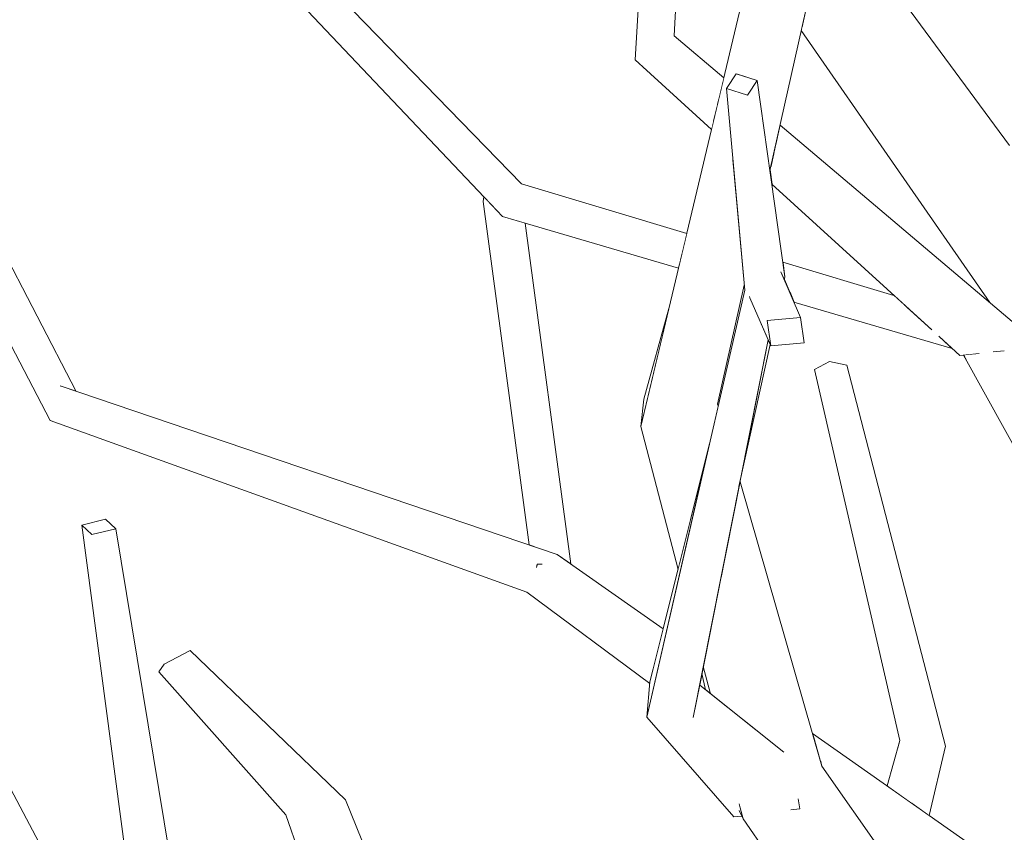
# Model space of a CAD drawing. Extents: x -289599 to -184549, y 66678 to 295474.
# Tile 402 of 656: x -261669 to -261555, y 71811 to 71905. Entities that reach past the tile are written whole.
import ezdxf

# ---------------------------------------------------------------- set-up
doc = ezdxf.new("R2010")
doc.units = 0
doc.header["$MEASUREMENT"] = 0
doc.linetypes.add('Wipeout_Contour', pattern=[1000, 0, -1000])
doc.layers.add('arch drzewa', color=8, linetype='Continuous')
doc.layers.add('arch drzewa_Nr_Pióra__4', color=8, linetype='Continuous', lineweight=9)

msp = doc.modelspace()

# ---------------------------------------------------------------- wipeouts: each hides what was drawn before it
at = {"color": 254, "linetype": 'Wipeout_Contour', "lineweight": 0, "ltscale": 1274087.340409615}
msp.add_wipeout([(-261594.46, 71900.89), (-261587.8, 71895.85), (-261587.19, 71898.39), (-261592.94, 71903.25)], dxfattribs=at).dxf.layer = 'arch drzewa'
at = {"color": 254, "linetype": 'Wipeout_Contour', "lineweight": 0, "ltscale": 1592501.082691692}
msp.add_wipeout([(-261567.49, 71873.19), (-261580.36, 71877.04), (-261580.12, 71875.34), (-261580.12, 71875.32), (-261566.17, 71871.99)], dxfattribs=at).dxf.layer = 'arch drzewa'
at = {"color": 254, "linetype": 'Wipeout_Contour', "lineweight": 0, "ltscale": 955529.781943}
msp.add_wipeout([(-261584.83, 71874.37), (-261584.88, 71874.13), (-261584.8, 71874.11)], dxfattribs=at).dxf.layer = 'arch drzewa'
at = {"color": 254, "linetype": 'Wipeout_Contour', "lineweight": 0, "ltscale": 1274067.003351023}
msp.add_wipeout([(-261606.5, 71843.22), (-261610, 71838.86), (-261595.28, 71830.4), (-261594.22, 71834.61)], dxfattribs=at).dxf.layer = 'arch drzewa'
at = {"color": 254, "linetype": 'Wipeout_Contour', "lineweight": 0, "ltscale": 955752.663719}
msp.add_wipeout([(-261658.06, 71794), (-261682.03, 71839.13), (-261684.37, 71836.16)], dxfattribs=at).dxf.layer = 'arch drzewa'
at = {"color": 254, "linetype": 'Wipeout_Contour', "lineweight": 0, "ltscale": 955509.361306}
msp.add_wipeout([(-261589.73, 71829.42), (-261589.99, 71828.08), (-261589.33, 71827.55)], dxfattribs=at).dxf.layer = 'arch drzewa'
at = {"color": 254, "linetype": 'Wipeout_Contour', "lineweight": 0, "ltscale": 955442.544114}
msp.add_wipeout([(-261556.38, 71808.06), (-261576.93, 71822.48), (-261576.02, 71819.35)], dxfattribs=at).dxf.layer = 'arch drzewa'
at = {"color": 254, "linetype": 'Wipeout_Contour', "lineweight": 0, "ltscale": 2548191.673665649}
msp.add_wipeout([(-261635.85, 71813.93), (-261610.66, 71761.42), (-261610.2, 71763.37), (-261611.54, 71766.69), (-261625.75, 71793.47), (-261624.31, 71794.08), (-261622.8, 71794.53), (-261631.01, 71814.82)], dxfattribs=at).dxf.layer = 'arch drzewa'

# ---------------------------------------------------------------- next in the draw order: wipeouts: each hides what was drawn before it
at = {"color": 254, "linetype": 'Wipeout_Contour', "lineweight": 0, "ltscale": 955579.691193}
msp.add_wipeout([(-261592.38, 71913.7), (-261593.06, 71914.34), (-261592.94, 71903.25)], dxfattribs=at).dxf.layer = 'arch drzewa'
at = {"color": 254, "linetype": 'Wipeout_Contour', "lineweight": 0, "ltscale": 955562.536729}
msp.add_wipeout([(-261587.8, 71895.85), (-261594.46, 71900.89), (-261587.93, 71895.29)], dxfattribs=at).dxf.layer = 'arch drzewa'
at = {"color": 254, "linetype": 'Wipeout_Contour', "lineweight": 0, "ltscale": 2547793.474620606}
msp.add_wipeout([(-261557.01, 71867.33), (-261557.29, 71867.22), (-261525.1, 71820.83), (-261552.97, 71868.84), (-261554.28, 71868.35), (-261553.96, 71867.78), (-261554.72, 71866.78), (-261555.85, 71866.66)], dxfattribs=at).dxf.layer = 'arch drzewa'
at = {"color": 254, "linetype": 'Wipeout_Contour', "lineweight": 0, "ltscale": 955690.372898}
msp.add_wipeout([(-261606.5, 71843.22), (-261664.03, 71862.71), (-261665.2, 71858.73)], dxfattribs=at).dxf.layer = 'arch drzewa'
at = {"color": 254, "linetype": 'Wipeout_Contour', "lineweight": 0, "ltscale": 955574.66511}
msp.add_wipeout([(-261608.8, 71842.07), (-261608.85, 71841.83), (-261608.43, 71842.07)], dxfattribs=at).dxf.layer = 'arch drzewa'
at = {"color": 254, "linetype": 'Wipeout_Contour', "lineweight": 0, "ltscale": 1274053.429170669}
msp.add_wipeout([(-261610, 71838.86), (-261595.78, 71828.28), (-261595.77, 71828.46), (-261595.28, 71830.4)], dxfattribs=at).dxf.layer = 'arch drzewa'
at = {"color": 254, "linetype": 'Wipeout_Contour', "lineweight": 0, "ltscale": 955762.829334}
msp.add_wipeout([(-261661.76, 71795.41), (-261684.37, 71836.16), (-261688.94, 71836.95)], dxfattribs=at).dxf.layer = 'arch drzewa'
at = {"color": 254, "linetype": 'Wipeout_Contour', "lineweight": 0, "ltscale": 955665.196402}
msp.add_wipeout([(-261631.01, 71814.82), (-261648.98, 71832.08), (-261652.02, 71830.52)], dxfattribs=at).dxf.layer = 'arch drzewa'
at = {"color": 254, "linetype": 'Wipeout_Contour', "lineweight": 0, "ltscale": 1592388.375168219}
msp.add_wipeout([(-261576.02, 71819.35), (-261575.84, 71818.72), (-261568.14, 71807.72), (-261562.5, 71803.53), (-261556.38, 71808.06)], dxfattribs=at).dxf.layer = 'arch drzewa'
at = {"color": 254, "linetype": 'Wipeout_Contour', "lineweight": 0, "ltscale": 1592578.880892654}
msp.add_wipeout([(-261635.85, 71813.93), (-261615.62, 71761.09), (-261613.21, 71758.79), (-261611.58, 71757.58), (-261610.66, 71761.42)], dxfattribs=at).dxf.layer = 'arch drzewa'

# ---------------------------------------------------------------- next in the draw order: wipeouts: each hides what was drawn before it
at = {"color": 254, "linetype": 'Wipeout_Contour', "lineweight": 0, "ltscale": 1274091.110259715}
msp.add_wipeout([(-261594.46, 71900.89), (-261597.47, 71900.47), (-261588.4, 71893.32), (-261587.93, 71895.29)], dxfattribs=at).dxf.layer = 'arch drzewa'
at = {"color": 254, "linetype": 'Wipeout_Contour', "lineweight": 0, "ltscale": 955808.458154}
msp.add_wipeout([(-261664.03, 71862.71), (-261683.62, 71899.45), (-261685.46, 71897.52)], dxfattribs=at).dxf.layer = 'arch drzewa'
at = {"color": 254, "linetype": 'Wipeout_Contour', "lineweight": 0, "ltscale": 955364.015069}
msp.add_wipeout([(-261557.29, 71867.22), (-261530.16, 71820.52), (-261525.1, 71820.83)], dxfattribs=at).dxf.layer = 'arch drzewa'
at = {"color": 254, "linetype": 'Wipeout_Contour', "lineweight": 0, "ltscale": 955574.512356}
msp.add_wipeout([(-261608.84, 71842.3), (-261608.8, 71842.07), (-261608.43, 71842.07)], dxfattribs=at).dxf.layer = 'arch drzewa'
at = {"color": 254, "linetype": 'Wipeout_Contour', "lineweight": 0, "ltscale": 2867140.536306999}
msp.add_wipeout([(-261661.76, 71795.41), (-261688.94, 71836.95), (-261667.36, 71792.46), (-261665.12, 71793.64), (-261665.24, 71795.41), (-261665.28, 71795.52), (-261663.53, 71794.56), (-261663.48, 71794.57), (-261663.85, 71794.31)], dxfattribs=at).dxf.layer = 'arch drzewa'
at = {"color": 254, "linetype": 'Wipeout_Contour', "lineweight": 0, "ltscale": 2547821.03005068}
msp.add_wipeout([(-261584.97, 71812.62), (-261502.84, 71714.54), (-261575.84, 71818.72), (-261579.13, 71816.52), (-261578.55, 71814.75), (-261578.4, 71813.76), (-261579.27, 71813.66), (-261582.85, 71814.04)], dxfattribs=at).dxf.layer = 'arch drzewa'
at = {"color": 254, "linetype": 'Wipeout_Contour', "lineweight": 0, "ltscale": 1274114.736185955}
msp.add_wipeout([(-261635.85, 71813.93), (-261637.92, 71813.06), (-261616.62, 71762.05), (-261615.62, 71761.09)], dxfattribs=at).dxf.layer = 'arch drzewa'

# ---------------------------------------------------------------- next in the draw order: wipeouts: each hides what was drawn before it
at = {"color": 254, "linetype": 'Wipeout_Contour', "lineweight": 0, "ltscale": 955565.246053}
msp.add_wipeout([(-261588.4, 71893.32), (-261597.47, 71900.47), (-261588.61, 71892.41)], dxfattribs=at).dxf.layer = 'arch drzewa'
at = {"color": 254, "linetype": 'Wipeout_Contour', "lineweight": 0, "ltscale": 955781.094339}
msp.add_wipeout([(-261685.46, 71897.52), (-261665.2, 71858.73), (-261664.03, 71862.71)], dxfattribs=at).dxf.layer = 'arch drzewa'
at = {"color": 254, "linetype": 'Wipeout_Contour', "lineweight": 0, "ltscale": 1911186.737231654}
msp.add_wipeout([(-261612.83, 71882.33), (-261614.43, 71884.01), (-261609.08, 71844.1), (-261606.5, 71843.22), (-261604.93, 71842.12), (-261610.21, 71881.56)], dxfattribs=at).dxf.layer = 'arch drzewa'
at = {"color": 254, "linetype": 'Wipeout_Contour', "lineweight": 0, "ltscale": 1592370.95710501}
msp.add_wipeout([(-261557.74, 71866.47), (-261559.41, 71866.3), (-261530.16, 71820.52), (-261557.29, 71867.22), (-261557.6, 71867.16)], dxfattribs=at).dxf.layer = 'arch drzewa'
at = {"color": 254, "linetype": 'Wipeout_Contour', "lineweight": 0, "ltscale": 1274000.483070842}
msp.add_wipeout([(-261587.51, 71840.59), (-261575.84, 71818.72), (-261585.32, 71851.61), (-261585.44, 71851.06)], dxfattribs=at).dxf.layer = 'arch drzewa'
at = {"color": 254, "linetype": 'Wipeout_Contour', "lineweight": 0, "ltscale": 955648.361918}
msp.add_wipeout([(-261652.02, 71830.52), (-261635.85, 71813.93), (-261631.01, 71814.82)], dxfattribs=at).dxf.layer = 'arch drzewa'
at = {"color": 254, "linetype": 'Wipeout_Contour', "lineweight": 0, "ltscale": 1273910.829224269}
msp.add_wipeout([(-261566.83, 71821.68), (-261567.86, 71816.12), (-261565.46, 71814.44), (-261563.88, 71820.89)], dxfattribs=at).dxf.layer = 'arch drzewa'
at = {"color": 254, "linetype": 'Wipeout_Contour', "lineweight": 0, "ltscale": 955577.912149}
msp.add_wipeout([(-261616.62, 71762.05), (-261637.92, 71813.06), (-261621.73, 71766.92)], dxfattribs=at).dxf.layer = 'arch drzewa'
at = {"color": 254, "linetype": 'Wipeout_Contour', "lineweight": 0, "ltscale": 1910484.918563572}
msp.add_wipeout([(-261502.84, 71714.54), (-261584.97, 71812.62), (-261515.57, 71712.11), (-261512.56, 71713.08), (-261511.54, 71712.34), (-261510.81, 71711.27)], dxfattribs=at).dxf.layer = 'arch drzewa'

# ---------------------------------------------------------------- next in the draw order: linework, layer by layer
at = {"layer": 'arch drzewa_Nr_Pióra__4', "linetype": 'Continuous'}
for p, q in [((-261608.8, 71842.07), (-261608.87, 71841.71)), ((-261608.24, 71842.07), (-261608.8, 71842.07)), ((-261622.8, 71794.53), (-261631.01, 71814.82))]:
    msp.add_line(p, q, dxfattribs=at)

# ---------------------------------------------------------------- next in the draw order: wipeouts: each hides what was drawn before it
at = {"color": 254, "linetype": 'Wipeout_Contour', "lineweight": 0, "ltscale": 1274107.91457558}
msp.add_wipeout([(-261594.46, 71900.89), (-261592.94, 71903.25), (-261593.06, 71914.34), (-261593.93, 71915.17)], dxfattribs=at).dxf.layer = 'arch drzewa'
at = {"color": 254, "linetype": 'Wipeout_Contour', "lineweight": 0, "ltscale": 1274384.925641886}
msp.add_wipeout([(-261681.21, 71898.67), (-261683.62, 71899.45), (-261662.23, 71862.11), (-261662.19, 71862.09)], dxfattribs=at).dxf.layer = 'arch drzewa'
at = {"color": 254, "linetype": 'Wipeout_Contour', "lineweight": 0, "ltscale": 1592676.409919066}
msp.add_wipeout([(-261614.98, 71884.6), (-261615.07, 71884.07), (-261609.74, 71844.32), (-261609.08, 71844.1), (-261614.43, 71884.01)], dxfattribs=at).dxf.layer = 'arch drzewa'
at = {"color": 254, "linetype": 'Wipeout_Contour', "lineweight": 0, "ltscale": 2229457.505521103}
msp.add_wipeout([(-261580.19, 71875.01), (-261579.59, 71873.62), (-261557.29, 71867.22), (-261557.01, 71867.33), (-261563.23, 71869.31), (-261566.17, 71871.99), (-261580.12, 71875.32)], dxfattribs=at).dxf.layer = 'arch drzewa'
at = {"color": 254, "linetype": 'Wipeout_Contour', "lineweight": 0, "ltscale": 1273857.645659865}
msp.add_wipeout([(-261559.45, 71866.29), (-261534.23, 71820.67), (-261530.16, 71820.52), (-261559.41, 71866.3)], dxfattribs=at).dxf.layer = 'arch drzewa'
at = {"color": 254, "linetype": 'Wipeout_Contour', "lineweight": 0, "ltscale": 1592556.017972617}
msp.add_wipeout([(-261596.81, 71858.02), (-261591.06, 71847.23), (-261588.85, 71856.03), (-261587.85, 71860.4), (-261587.91, 71860.61)], dxfattribs=at).dxf.layer = 'arch drzewa'
at = {"color": 254, "linetype": 'Wipeout_Contour', "lineweight": 0, "ltscale": 2229470.571144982}
msp.add_wipeout([(-261589.57, 71830.23), (-261588.75, 71827.09), (-261580.3, 71820.35), (-261580.27, 71819.95), (-261579.13, 71816.52), (-261575.84, 71818.72), (-261587.51, 71840.59)], dxfattribs=at).dxf.layer = 'arch drzewa'
at = {"color": 254, "linetype": 'Wipeout_Contour', "lineweight": 0, "ltscale": 955672.475139}
msp.add_wipeout([(-261635.85, 71813.93), (-261652.02, 71830.52), (-261652.61, 71829.63)], dxfattribs=at).dxf.layer = 'arch drzewa'
at = {"color": 254, "linetype": 'Wipeout_Contour', "lineweight": 0, "ltscale": 955437.498596}
msp.add_wipeout([(-261568.27, 71816.41), (-261567.86, 71816.12), (-261566.83, 71821.68)], dxfattribs=at).dxf.layer = 'arch drzewa'
at = {"color": 254, "linetype": 'Wipeout_Contour', "lineweight": 0, "ltscale": 1273900.116056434}
msp.add_wipeout([(-261565.17, 71814.23), (-261563.43, 71813.01), (-261561.53, 71821), (-261563.88, 71820.89)], dxfattribs=at).dxf.layer = 'arch drzewa'
at = {"color": 254, "linetype": 'Wipeout_Contour', "lineweight": 0, "ltscale": 955482.995998}
msp.add_wipeout([(-261582.85, 71814.04), (-261585.42, 71814.32), (-261584.97, 71812.62)], dxfattribs=at).dxf.layer = 'arch drzewa'

# ---------------------------------------------------------------- next in the draw order: wipeouts: each hides what was drawn before it
at = {"color": 254, "linetype": 'Wipeout_Contour', "lineweight": 0, "ltscale": 955584.905418}
msp.add_wipeout([(-261593.93, 71915.17), (-261594.89, 71916.09), (-261594.46, 71900.89)], dxfattribs=at).dxf.layer = 'arch drzewa'
at = {"color": 254, "linetype": 'Wipeout_Contour', "lineweight": 0, "ltscale": 955777.717423}
msp.add_wipeout([(-261662.23, 71862.11), (-261683.62, 71899.45), (-261664.03, 71862.71)], dxfattribs=at).dxf.layer = 'arch drzewa'
at = {"color": 254, "linetype": 'Wipeout_Contour', "lineweight": 0, "ltscale": 955534.495302}
msp.add_wipeout([(-261587.91, 71860.61), (-261584.83, 71874.37), (-261586.2, 71889.5)], dxfattribs=at).dxf.layer = 'arch drzewa'
at = {"color": 254, "linetype": 'Wipeout_Contour', "lineweight": 0, "ltscale": 1274112.092217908}
msp.add_wipeout([(-261612.13, 71882.96), (-261592.01, 71878.16), (-261591.48, 71880.37), (-261610.64, 71886.11)], dxfattribs=at).dxf.layer = 'arch drzewa'
at = {"color": 254, "linetype": 'Wipeout_Contour', "lineweight": 0, "ltscale": 955490.195915}
msp.add_wipeout([(-261557.29, 71867.22), (-261579.59, 71873.62), (-261579.42, 71873.24)], dxfattribs=at).dxf.layer = 'arch drzewa'
at = {"color": 254, "linetype": 'Wipeout_Contour', "lineweight": 0, "ltscale": 955536.042093}
msp.add_wipeout([(-261596.81, 71858.02), (-261592.5, 71841.48), (-261591.06, 71847.23)], dxfattribs=at).dxf.layer = 'arch drzewa'
at = {"color": 254, "linetype": 'Wipeout_Contour', "lineweight": 0, "ltscale": 955655.064938}
msp.add_wipeout([(-261652.61, 71829.63), (-261637.92, 71813.06), (-261635.85, 71813.93)], dxfattribs=at).dxf.layer = 'arch drzewa'
at = {"color": 254, "linetype": 'Wipeout_Contour', "lineweight": 0, "ltscale": 1274011.139514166}
msp.add_wipeout([(-261589.73, 71829.42), (-261589.33, 71827.55), (-261588.75, 71827.09), (-261589.57, 71830.23)], dxfattribs=at).dxf.layer = 'arch drzewa'
at = {"color": 254, "linetype": 'Wipeout_Contour', "lineweight": 0, "ltscale": 955428.058565}
msp.add_wipeout([(-261563.88, 71820.89), (-261565.46, 71814.44), (-261565.17, 71814.23)], dxfattribs=at).dxf.layer = 'arch drzewa'
at = {"color": 254, "linetype": 'Wipeout_Contour', "lineweight": 0, "ltscale": 955485.131949}
msp.add_wipeout([(-261585.36, 71814.11), (-261585.41, 71813.54), (-261584.97, 71812.62)], dxfattribs=at).dxf.layer = 'arch drzewa'

# ---------------------------------------------------------------- next in the draw order: linework, layer by layer
at = {"layer": 'arch drzewa_Nr_Pióra__4', "linetype": 'Continuous'}
for p, q in [((-261662.19, 71862.09), (-261681.21, 71898.67)), ((-261665.2, 71858.73), (-261685.46, 71897.52)), ((-261663.98, 71862.68), (-261664.03, 71862.71)), ((-261631.01, 71814.82), (-261648.98, 71832.08)), ((-261502.84, 71714.54), (-261575.84, 71818.72)), ((-261621.73, 71766.92), (-261637.92, 71813.06))]:
    msp.add_line(p, q, dxfattribs=at)

# ---------------------------------------------------------------- next in the draw order: wipeouts: each hides what was drawn before it
at = {"color": 254, "linetype": 'Wipeout_Contour', "lineweight": 0, "ltscale": 1274116.699180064}
msp.add_wipeout([(-261597.47, 71900.47), (-261594.46, 71900.89), (-261594.89, 71916.09), (-261596.4, 71917.53)], dxfattribs=at).dxf.layer = 'arch drzewa'
at = {"color": 254, "linetype": 'Wipeout_Contour', "lineweight": 0, "ltscale": 955687.619109}
msp.add_wipeout([(-261610.64, 71886.11), (-261639.99, 71916.33), (-261642.94, 71914.62)], dxfattribs=at).dxf.layer = 'arch drzewa'
at = {"color": 254, "linetype": 'Wipeout_Contour', "lineweight": 0, "ltscale": 955574.552216}
msp.add_wipeout([(-261612.13, 71882.96), (-261592.23, 71877.25), (-261592.01, 71878.16)], dxfattribs=at).dxf.layer = 'arch drzewa'
at = {"color": 254, "linetype": 'Wipeout_Contour', "lineweight": 0, "ltscale": 1910943.261866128}
msp.add_wipeout([(-261579.42, 71873.24), (-261579.07, 71872.42), (-261560.74, 71867.05), (-261562.23, 71868.4), (-261557.6, 71867.16), (-261557.29, 71867.22)], dxfattribs=at).dxf.layer = 'arch drzewa'
at = {"color": 254, "linetype": 'Wipeout_Contour', "lineweight": 0, "ltscale": 955473.889849}
msp.add_wipeout([(-261563.88, 71820.89), (-261574.94, 71865.53), (-261576.71, 71864.62)], dxfattribs=at).dxf.layer = 'arch drzewa'
at = {"color": 254, "linetype": 'Wipeout_Contour', "lineweight": 0, "ltscale": 955706.791231}
msp.add_wipeout([(-261651.2, 71807.47), (-261657.61, 71846.19), (-261660.37, 71845.52)], dxfattribs=at).dxf.layer = 'arch drzewa'
at = {"color": 254, "linetype": 'Wipeout_Contour', "lineweight": 0, "ltscale": 1273990.603019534}
msp.add_wipeout([(-261590.74, 71824.32), (-261580.27, 71819.95), (-261580.3, 71820.35), (-261589.99, 71828.08)], dxfattribs=at).dxf.layer = 'arch drzewa'

# ---------------------------------------------------------------- next in the draw order: wipeouts: each hides what was drawn before it
at = {"color": 254, "linetype": 'Wipeout_Contour', "lineweight": 0, "ltscale": 955498.281201}
msp.add_wipeout([(-261581.15, 71890.81), (-261552.79, 71869.33), (-261580.68, 71892.9)], dxfattribs=at).dxf.layer = 'arch drzewa'
at = {"color": 254, "linetype": 'Wipeout_Contour', "lineweight": 0, "ltscale": 1274113.197443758}
msp.add_wipeout([(-261612.13, 71882.96), (-261612.83, 71882.33), (-261592.35, 71876.76), (-261592.23, 71877.25)], dxfattribs=at).dxf.layer = 'arch drzewa'
at = {"color": 254, "linetype": 'Wipeout_Contour', "lineweight": 0, "ltscale": 955455.482501}
msp.add_wipeout([(-261576.71, 71864.62), (-261566.83, 71821.68), (-261563.88, 71820.89)], dxfattribs=at).dxf.layer = 'arch drzewa'
at = {"color": 254, "linetype": 'Wipeout_Contour', "lineweight": 0, "ltscale": 955693.658061}
msp.add_wipeout([(-261660.37, 71845.52), (-261654.29, 71805.89), (-261651.2, 71807.47)], dxfattribs=at).dxf.layer = 'arch drzewa'
at = {"color": 254, "linetype": 'Wipeout_Contour', "lineweight": 0, "ltscale": 1592463.86924117}
msp.add_wipeout([(-261580.27, 71819.95), (-261590.74, 71824.32), (-261578.4, 71813.76), (-261578.55, 71814.75), (-261579.13, 71816.52)], dxfattribs=at).dxf.layer = 'arch drzewa'

# ---------------------------------------------------------------- next in the draw order: linework, layer by layer
at = {"layer": 'arch drzewa_Nr_Pióra__4', "linetype": 'Continuous'}
for p, q in [((-261648.98, 71832.08), (-261652.02, 71830.52)), ((-261652.02, 71830.52), (-261652.61, 71829.63)), ((-261637.92, 71813.06), (-261652.61, 71829.63))]:
    msp.add_line(p, q, dxfattribs=at)

# ---------------------------------------------------------------- next in the draw order: wipeouts: each hides what was drawn before it
at = {"color": 254, "linetype": 'Wipeout_Contour', "lineweight": 0, "ltscale": 955652.951499}
msp.add_wipeout([(-261642.94, 71914.62), (-261612.13, 71882.96), (-261610.64, 71886.11)], dxfattribs=at).dxf.layer = 'arch drzewa'
at = {"color": 254, "linetype": 'Wipeout_Contour', "lineweight": 0, "ltscale": 2866372.224020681}
msp.add_wipeout([(-261581.4, 71889.69), (-261554.72, 71866.78), (-261553.96, 71867.78), (-261554.28, 71868.35), (-261554.23, 71869.14), (-261554.26, 71869.23), (-261553.12, 71868.89), (-261552.79, 71869.33), (-261581.15, 71890.81)], dxfattribs=at).dxf.layer = 'arch drzewa'
at = {"color": 254, "linetype": 'Wipeout_Contour', "lineweight": 0, "ltscale": 955575.017613}
msp.add_wipeout([(-261592.35, 71876.76), (-261612.83, 71882.33), (-261592.44, 71876.35)], dxfattribs=at).dxf.layer = 'arch drzewa'
at = {"color": 254, "linetype": 'Wipeout_Contour', "lineweight": 0, "ltscale": 955468.154081}
msp.add_wipeout([(-261561.53, 71821), (-261572.97, 71865.11), (-261574.94, 71865.53)], dxfattribs=at).dxf.layer = 'arch drzewa'
at = {"color": 254, "linetype": 'Wipeout_Contour', "lineweight": 0, "ltscale": 955713.165729}
msp.add_wipeout([(-261654.29, 71805.89), (-261660.37, 71845.52), (-261661.55, 71846.61)], dxfattribs=at).dxf.layer = 'arch drzewa'
at = {"color": 254, "linetype": 'Wipeout_Contour', "lineweight": 0, "ltscale": 955500.131303}
msp.add_wipeout([(-261578.4, 71813.76), (-261590.74, 71824.32), (-261596.1, 71824.37)], dxfattribs=at).dxf.layer = 'arch drzewa'

# ---------------------------------------------------------------- next in the draw order: linework, layer by layer
at = {"layer": 'arch drzewa_Nr_Pióra__4', "linetype": 'Continuous'}
msp.add_line((-261604.93, 71842.12), (-261610.21, 71881.56), dxfattribs=at)

# ---------------------------------------------------------------- next in the draw order: wipeouts: each hides what was drawn before it
at = {"color": 254, "linetype": 'Wipeout_Contour', "lineweight": 0, "ltscale": 955691.147302}
msp.add_wipeout([(-261612.13, 71882.96), (-261642.94, 71914.62), (-261643.45, 71914.64)], dxfattribs=at).dxf.layer = 'arch drzewa'
at = {"color": 254, "linetype": 'Wipeout_Contour', "lineweight": 0, "ltscale": 955499.320097}
msp.add_wipeout([(-261581.76, 71888.09), (-261554.72, 71866.78), (-261581.4, 71889.69)], dxfattribs=at).dxf.layer = 'arch drzewa'
at = {"color": 254, "linetype": 'Wipeout_Contour', "lineweight": 0, "ltscale": 955448.744136}
msp.add_wipeout([(-261574.94, 71865.53), (-261563.88, 71820.89), (-261561.53, 71821)], dxfattribs=at).dxf.layer = 'arch drzewa'
at = {"color": 254, "linetype": 'Wipeout_Contour', "lineweight": 0, "ltscale": 955700.365103}
msp.add_wipeout([(-261661.55, 71846.61), (-261656.43, 71808.21), (-261654.29, 71805.89)], dxfattribs=at).dxf.layer = 'arch drzewa'
at = {"color": 254, "linetype": 'Wipeout_Contour', "lineweight": 0, "ltscale": 2866456.883361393}
msp.add_wipeout([(-261578.4, 71813.76), (-261596.1, 71824.37), (-261586.04, 71812.82), (-261585.12, 71812.93), (-261585.41, 71813.54), (-261585.36, 71814.11), (-261585.42, 71814.32), (-261582.85, 71814.04), (-261579.27, 71813.66)], dxfattribs=at).dxf.layer = 'arch drzewa'

# ---------------------------------------------------------------- next in the draw order: linework, layer by layer
at = {"layer": 'arch drzewa_Nr_Pióra__4', "linetype": 'Continuous'}
for p, q in [((-261658.06, 71794), (-261682.03, 71839.13)), ((-261556.38, 71808.06), (-261576.93, 71822.48)), ((-261568.27, 71816.41), (-261566.83, 71821.68)), ((-261563.43, 71813.01), (-261561.53, 71821)), ((-261578.58, 71814.93), (-261578.4, 71813.76)), ((-261584.97, 71812.62), (-261585.43, 71814.36)), ((-261584.97, 71812.62), (-261585.42, 71813.56)), ((-261578.4, 71813.76), (-261579.43, 71813.64)), ((-261585.12, 71812.93), (-261586.04, 71812.82)), ((-261515.57, 71712.11), (-261584.97, 71812.62))]:
    msp.add_line(p, q, dxfattribs=at)

# ---------------------------------------------------------------- next in the draw order: wipeouts: each hides what was drawn before it
at = {"color": 254, "linetype": 'Wipeout_Contour', "lineweight": 0, "ltscale": 955654.629656}
msp.add_wipeout([(-261643.45, 71914.64), (-261612.83, 71882.33), (-261612.13, 71882.96)], dxfattribs=at).dxf.layer = 'arch drzewa'
at = {"color": 254, "linetype": 'Wipeout_Contour', "lineweight": 0, "ltscale": 2229458.259512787}
msp.add_wipeout([(-261581.86, 71887.65), (-261581.63, 71886.06), (-261563.23, 71869.31), (-261557.01, 71867.33), (-261555.85, 71866.66), (-261554.72, 71866.78), (-261581.76, 71888.09)], dxfattribs=at).dxf.layer = 'arch drzewa'
at = {"color": 254, "linetype": 'Wipeout_Contour', "lineweight": 0, "ltscale": 1274301.442678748}
msp.add_wipeout([(-261658.79, 71847.28), (-261661.55, 71846.61), (-261660.37, 71845.52), (-261657.61, 71846.19)], dxfattribs=at).dxf.layer = 'arch drzewa'

# ---------------------------------------------------------------- next in the draw order: linework, layer by layer
at = {"layer": 'arch drzewa_Nr_Pióra__4', "linetype": 'Continuous'}
for p, q in [((-261610.64, 71886.11), (-261639.99, 71916.33)), ((-261612.83, 71882.33), (-261643.45, 71914.64)), ((-261614.98, 71884.6), (-261615.07, 71884.07)), ((-261609.74, 71844.32), (-261615.07, 71884.07)), ((-261606.5, 71843.22), (-261664.03, 71862.71)), ((-261610, 71838.86), (-261665.2, 71858.73)), ((-261661.55, 71846.61), (-261658.79, 71847.28)), ((-261660.37, 71845.52), (-261661.55, 71846.61)), ((-261656.43, 71808.21), (-261661.55, 71846.61)), ((-261658.79, 71847.28), (-261657.61, 71846.19)), ((-261657.61, 71846.19), (-261660.37, 71845.52)), ((-261651.2, 71807.47), (-261657.61, 71846.19))]:
    msp.add_line(p, q, dxfattribs=at)

# ---------------------------------------------------------------- next in the draw order: wipeouts: each hides what was drawn before it
at = {"color": 254, "linetype": 'Wipeout_Contour', "lineweight": 0, "ltscale": 2548112.067710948}
msp.add_wipeout([(-261585.18, 71906.83), (-261585.65, 71898.81), (-261583.33, 71898.09), (-261581.86, 71887.65), (-261577.7, 71906.21), (-261580.07, 71906.4), (-261580.15, 71906.05), (-261581.03, 71906.48)], dxfattribs=at).dxf.layer = 'arch drzewa'
at = {"color": 254, "linetype": 'Wipeout_Contour', "lineweight": 0, "ltscale": 955516.616502}
msp.add_wipeout([(-261580.12, 71875.34), (-261580.22, 71875.09), (-261580.19, 71875.01)], dxfattribs=at).dxf.layer = 'arch drzewa'
at = {"color": 254, "linetype": 'Wipeout_Contour', "lineweight": 0, "ltscale": 1273934.136596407}
msp.add_wipeout([(-261562.23, 71868.4), (-261559.86, 71866.25), (-261557.74, 71866.47), (-261557.6, 71867.16)], dxfattribs=at).dxf.layer = 'arch drzewa'

# ---------------------------------------------------------------- next in the draw order: wipeouts: each hides what was drawn before it
at = {"color": 254, "linetype": 'Wipeout_Contour', "lineweight": 0, "ltscale": 2229344.843308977}
msp.add_wipeout([(-261573.35, 71909.14), (-261521.08, 71844.73), (-261520.83, 71845.44), (-261553.2, 71889.32), (-261554.12, 71890.09), (-261554.1, 71890.54), (-261569.76, 71911.77)], dxfattribs=at).dxf.layer = 'arch drzewa'
at = {"color": 254, "linetype": 'Wipeout_Contour', "lineweight": 0, "ltscale": 2229613.748492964}
msp.add_wipeout([(-261585.18, 71906.83), (-261596.81, 71858.02), (-261587.91, 71860.61), (-261586.2, 71889.5), (-261586.89, 71897.14), (-261585.76, 71898.84), (-261585.65, 71898.81)], dxfattribs=at).dxf.layer = 'arch drzewa'
at = {"color": 254, "linetype": 'Wipeout_Contour', "lineweight": 0, "ltscale": 955534.936335}
msp.add_wipeout([(-261580.12, 71875.34), (-261583.33, 71898.09), (-261584.46, 71896.39)], dxfattribs=at).dxf.layer = 'arch drzewa'

# ---------------------------------------------------------------- next in the draw order: linework, layer by layer
at = {"layer": 'arch drzewa_Nr_Pióra__4', "linetype": 'Continuous'}
for p, q in [((-261597.47, 71900.47), (-261596.4, 71917.53)), ((-261592.94, 71903.25), (-261592.38, 71913.7)), ((-261588.61, 71892.41), (-261597.47, 71900.47)), ((-261591.48, 71880.37), (-261610.64, 71886.11)), ((-261592.44, 71876.35), (-261612.83, 71882.33))]:
    msp.add_line(p, q, dxfattribs=at)

# ---------------------------------------------------------------- next in the draw order: wipeouts: each hides what was drawn before it
at = {"color": 254, "linetype": 'Wipeout_Contour', "lineweight": 0, "ltscale": 1592253.771897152}
msp.add_wipeout([(-261521.08, 71844.73), (-261573.35, 71909.14), (-261515.6, 71831.3), (-261514.66, 71832.19), (-261521.47, 71843.66)], dxfattribs=at).dxf.layer = 'arch drzewa'
at = {"color": 254, "linetype": 'Wipeout_Contour', "lineweight": 0, "ltscale": 1592540.073002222}
msp.add_wipeout([(-261580.12, 71875.34), (-261584.46, 71896.39), (-261581.41, 71875.35), (-261580.58, 71875.92), (-261580.22, 71875.09)], dxfattribs=at).dxf.layer = 'arch drzewa'
at = {"color": 254, "linetype": 'Wipeout_Contour', "lineweight": 0, "ltscale": 955552.645118}
msp.add_wipeout([(-261596.81, 71858.02), (-261593.56, 71871.67), (-261596.45, 71861.19)], dxfattribs=at).dxf.layer = 'arch drzewa'
at = {"color": 254, "linetype": 'Wipeout_Contour', "lineweight": 0, "ltscale": 955516.2591}
msp.add_wipeout([(-261585.44, 71851.06), (-261581.83, 71867.5), (-261582.07, 71868.05)], dxfattribs=at).dxf.layer = 'arch drzewa'

# ---------------------------------------------------------------- next in the draw order: wipeouts: each hides what was drawn before it
at = {"color": 254, "linetype": 'Wipeout_Contour', "lineweight": 0, "ltscale": 1274047.007843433}
msp.add_wipeout([(-261584.46, 71896.39), (-261586.89, 71897.14), (-261581.64, 71875.35), (-261581.41, 71875.35)], dxfattribs=at).dxf.layer = 'arch drzewa'
at = {"color": 254, "linetype": 'Wipeout_Contour', "lineweight": 0, "ltscale": 1911047.13467513}
msp.add_wipeout([(-261584.78, 71873.81), (-261590.74, 71824.32), (-261582.07, 71868.05), (-261584.19, 71872.92), (-261584.2, 71872.99), (-261584.26, 71873.7)], dxfattribs=at).dxf.layer = 'arch drzewa'

# ---------------------------------------------------------------- next in the draw order: wipeouts: each hides what was drawn before it
at = {"color": 254, "linetype": 'Wipeout_Contour', "lineweight": 0, "ltscale": 955521.178089}
msp.add_wipeout([(-261596.1, 71824.37), (-261590.74, 71824.32), (-261584.78, 71873.81)], dxfattribs=at).dxf.layer = 'arch drzewa'
at = {"color": 254, "linetype": 'Wipeout_Contour', "lineweight": 0, "ltscale": 1274015.802474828}
msp.add_wipeout([(-261582.19, 71870.31), (-261581.77, 71867.35), (-261577.88, 71867.69), (-261578.3, 71870.65)], dxfattribs=at).dxf.layer = 'arch drzewa'

# ---------------------------------------------------------------- next in the draw order: linework, layer by layer
at = {"layer": 'arch drzewa_Nr_Pióra__4', "linetype": 'Continuous'}
for p, q in [((-261596.45, 71861.19), (-261593.56, 71871.67)), ((-261596.81, 71858.02), (-261596.45, 71861.19)), ((-261587.85, 71860.4), (-261587.91, 71860.61))]:
    msp.add_line(p, q, dxfattribs=at)

# ---------------------------------------------------------------- next in the draw order: wipeouts: each hides what was drawn before it
at = {"color": 254, "linetype": 'Wipeout_Contour', "lineweight": 0, "ltscale": 1592552.928704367}
msp.add_wipeout([(-261581.64, 71875.35), (-261586.89, 71897.14), (-261584.78, 71873.81), (-261584.26, 71873.7), (-261584.36, 71875.33)], dxfattribs=at).dxf.layer = 'arch drzewa'
at = {"color": 254, "linetype": 'Wipeout_Contour', "lineweight": 0, "ltscale": 955526.213127}
msp.add_wipeout([(-261595.77, 71828.46), (-261596.1, 71824.37), (-261588.85, 71856.03)], dxfattribs=at).dxf.layer = 'arch drzewa'

# ---------------------------------------------------------------- next in the draw order: linework, layer by layer
at = {"layer": 'arch drzewa_Nr_Pióra__4', "linetype": 'Continuous'}
for p, q in [((-261592.5, 71841.48), (-261596.81, 71858.02)), ((-261595.77, 71828.46), (-261588.85, 71856.03)), ((-261594.22, 71834.61), (-261606.5, 71843.22)), ((-261595.78, 71828.28), (-261610, 71838.86)), ((-261588.75, 71827.09), (-261589.57, 71830.23)), ((-261596.1, 71824.37), (-261595.77, 71828.46)), ((-261589.33, 71827.55), (-261589.73, 71829.42)), ((-261580.26, 71820.32), (-261589.99, 71828.08)), ((-261586.04, 71812.82), (-261596.1, 71824.37)), ((-261590.73, 71824.39), (-261590.74, 71824.32))]:
    msp.add_line(p, q, dxfattribs=at)

# ---------------------------------------------------------------- next in the draw order: wipeouts: each hides what was drawn before it
at = {"color": 254, "linetype": 'Wipeout_Contour', "lineweight": 0, "ltscale": 1274063.995385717}
msp.add_wipeout([(-261583.33, 71898.09), (-261585.76, 71898.84), (-261586.89, 71897.14), (-261584.46, 71896.39)], dxfattribs=at).dxf.layer = 'arch drzewa'
at = {"color": 254, "linetype": 'Wipeout_Contour', "lineweight": 0, "ltscale": 1911039.033561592}
msp.add_wipeout([(-261584.36, 71875.33), (-261582.19, 71870.31), (-261578.3, 71870.65), (-261580.58, 71875.92), (-261581.41, 71875.35), (-261581.64, 71875.35)], dxfattribs=at).dxf.layer = 'arch drzewa'

# ---------------------------------------------------------------- next in the draw order: linework, layer by layer
at = {"layer": 'arch drzewa_Nr_Pióra__4', "linetype": 'Continuous'}
for p, q in [((-261596.81, 71858.02), (-261585.18, 71906.83)), ((-261587.19, 71898.39), (-261592.94, 71903.25)), ((-261586.89, 71897.14), (-261585.76, 71898.84)), ((-261585.76, 71898.84), (-261583.33, 71898.09)), ((-261583.33, 71898.09), (-261584.46, 71896.39)), ((-261584.46, 71896.39), (-261586.89, 71897.14)), ((-261580.19, 71875.01), (-261580.12, 71875.34))]:
    msp.add_line(p, q, dxfattribs=at)

# ---------------------------------------------------------------- next in the draw order: wipeouts: each hides what was drawn before it
at = {"color": 254, "linetype": 'Wipeout_Contour', "lineweight": 0, "ltscale": 2866383.029724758}
msp.add_wipeout([(-261577.7, 71906.21), (-261578.13, 71904.31), (-261544.74, 71865.32), (-261544.23, 71865.53), (-261540.59, 71860.48), (-261515.6, 71831.3), (-261573.35, 71909.14), (-261577.02, 71907.96), (-261577.85, 71906.35)], dxfattribs=at).dxf.layer = 'arch drzewa'
at = {"color": 254, "linetype": 'Wipeout_Contour', "lineweight": 0, "ltscale": 1911047.632819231}
msp.add_wipeout([(-261582.19, 71870.31), (-261584.36, 71875.33), (-261584.26, 71873.7), (-261584.2, 71872.99), (-261584.19, 71872.92), (-261581.77, 71867.35)], dxfattribs=at).dxf.layer = 'arch drzewa'

# ---------------------------------------------------------------- next in the draw order: linework, layer by layer
at = {"layer": 'arch drzewa_Nr_Pióra__4', "linetype": 'Continuous'}
for p, q in [((-261580.12, 71875.34), (-261583.33, 71898.09)), ((-261584.78, 71873.81), (-261586.89, 71897.14)), ((-261587.91, 71860.61), (-261584.83, 71874.37)), ((-261584.8, 71874.11), (-261584.88, 71874.13)), ((-261596.1, 71824.37), (-261584.78, 71873.81)), ((-261584.19, 71872.92), (-261584.21, 71873.08)), ((-261584.19, 71872.92), (-261581.77, 71867.35)), ((-261581.77, 71867.35), (-261582.19, 71870.31)), ((-261590.74, 71824.32), (-261582.07, 71868.05)), ((-261585.44, 71851.06), (-261581.83, 71867.5))]:
    msp.add_line(p, q, dxfattribs=at)

# ---------------------------------------------------------------- next in the draw order: wipeouts: each hides what was drawn before it
at = {"color": 254, "linetype": 'Wipeout_Contour', "lineweight": 0, "ltscale": 3821696.424971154}
msp.add_wipeout([(-261578.23, 71903.85), (-261556.41, 71872.39), (-261552.79, 71869.33), (-261553.12, 71868.89), (-261552.97, 71868.84), (-261547.93, 71860.16), (-261525.47, 71827.79), (-261522.13, 71828.98), (-261547.16, 71864.2), (-261546.49, 71864.62), (-261544.74, 71865.32), (-261578.13, 71904.31)], dxfattribs=at).dxf.layer = 'arch drzewa'

# ---------------------------------------------------------------- next in the draw order: linework, layer by layer
at = {"layer": 'arch drzewa_Nr_Pióra__4', "linetype": 'Continuous'}
for p, q in [((-261554.1, 71890.54), (-261569.76, 71911.77)), ((-261581.86, 71887.65), (-261577.7, 71906.21)), ((-261556.41, 71872.39), (-261578.23, 71903.85)), ((-261552.79, 71869.33), (-261580.68, 71892.9)), ((-261563.12, 71869.21), (-261581.63, 71886.06)), ((-261567.49, 71873.19), (-261580.36, 71877.04)), ((-261580.58, 71875.93), (-261578.3, 71870.65)), ((-261560.74, 71867.05), (-261579.07, 71872.42)), ((-261582.19, 71870.31), (-261578.3, 71870.65)), ((-261578.3, 71870.65), (-261577.88, 71867.69)), ((-261559.86, 71866.25), (-261562.31, 71868.47)), ((-261577.88, 71867.69), (-261581.77, 71867.35)), ((-261557.63, 71866.48), (-261559.86, 71866.25)), ((-261534.23, 71820.67), (-261559.45, 71866.29)), ((-261554.72, 71866.78), (-261555.99, 71866.65)), ((-261574.94, 71865.53), (-261576.71, 71864.62)), ((-261572.97, 71865.11), (-261574.94, 71865.53)), ((-261561.53, 71821), (-261572.97, 71865.11)), ((-261566.83, 71821.68), (-261576.71, 71864.62)), ((-261575.84, 71818.72), (-261585.32, 71851.61))]:
    msp.add_line(p, q, dxfattribs=at)

doc.saveas('drawing.dxf')
